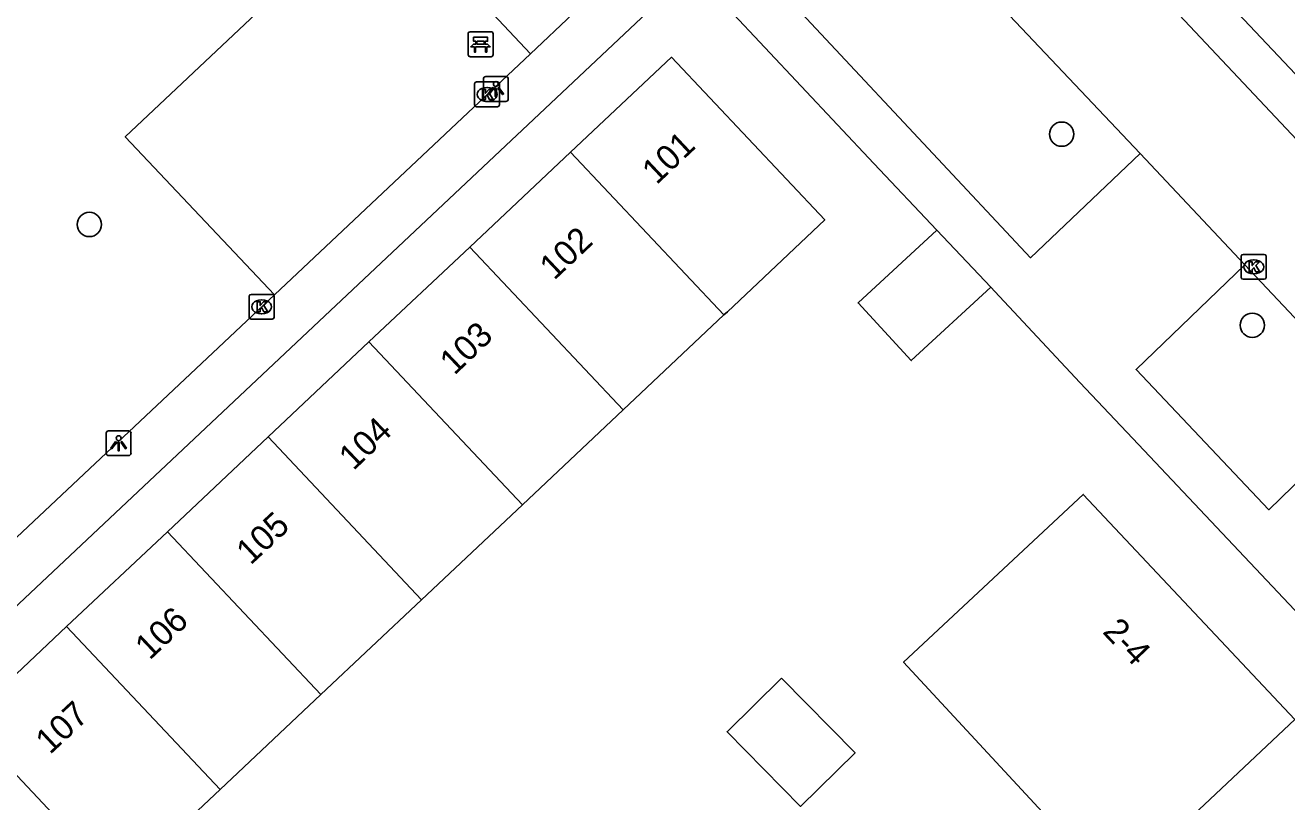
# Model space of a CAD drawing. Extents: x 162542 to 163144, y 380786 to 381511.
# Drawn here: x 162904.1 to 162954.9, y 381310.2 to 381341.4 of the extents above; entities that cross this region are included whole.
import ezdxf

# ---------------------------------------------------------------- set-up
doc = ezdxf.new("R2010")
doc.units = 0
for name, color, linetype in [('IMGEO_Bank', 7, 'Continuous'), ('IMGEO_Boom', 7, 'Continuous'), ('IMGEO_Groenvoorziening', 7, 'Continuous'), ('IMGEO_Hek', 7, 'Continuous'), ('IMGEO_Kolk', 7, 'Continuous'), ('IMGEO_Lichtpunt', 7, 'Continuous'), ('IMGEO_Muur', 7, 'Continuous'), ('IMGEO_Pand', 7, 'Continuous'), ('IMGEO_Pand_nummerreeks', 7, 'Continuous'), ('IMGEO_Rijbaan_lokaal_open', 7, 'Continuous'), ('IMGEO_Voetpad_open', 7, 'Continuous')]:
    doc.layers.add(name, color=color, linetype=linetype)

msp = doc.modelspace()

# ---------------------------------------------------------------- linework, layer by layer
at = {"layer": 'IMGEO_Bank'}
for p, q in [((162921.935, 381340.232), (162921.935, 381341.073)), ((162921.935, 381341.073), (162921.935, 381340.232)), ((162922.01, 381341.157), (162922.851, 381341.157)), ((162922.851, 381341.157), (162922.01, 381341.157)), ((162922.935, 381341.082), (162922.935, 381340.241)), ((162922.935, 381340.241), (162922.935, 381341.082)), ((162922.632, 381340.555), (162922.239, 381340.555)), ((162922.244, 381340.663), (162922.244, 381340.769)), ((162922.288, 381340.769), (162922.288, 381340.663)), ((162922.576, 381340.775), (162922.294, 381340.775)), ((162922.294, 381340.657), (162922.576, 381340.657)), ((162922.582, 381340.663), (162922.582, 381340.769)), ((162922.626, 381340.769), (162922.626, 381340.663)), ((162922.86, 381340.157), (162922.019, 381340.157)), ((162922.019, 381340.157), (162922.86, 381340.157))]:
    msp.add_line(p, q, dxfattribs=at)
for points in [[(162922.238, 381340.775), (162922.152, 381340.775), (162922.152, 381340.936), (162922.715, 381340.936), (162922.715, 381340.775), (162922.632, 381340.775)], [(162922.182, 381340.555), (162922.04, 381340.555), (162922.152, 381340.657), (162922.238, 381340.657)], [(162922.232, 381340.548), (162922.232, 381340.341), (162922.189, 381340.341), (162922.189, 381340.548)], [(162922.632, 381340.657), (162922.715, 381340.657), (162922.827, 381340.555), (162922.688, 381340.555)], [(162922.682, 381340.548), (162922.682, 381340.341), (162922.638, 381340.341), (162922.638, 381340.548)]]:
    msp.add_lwpolyline(points, dxfattribs=at)
for centre, radius, start, end in [((162922.013, 381341.079), 0.0779, 92.4484, 184.2845), ((162922.013, 381341.079), 0.0779, 92.4484, 184.2845), ((162922.857, 381341.079), 0.0779, 2.4484, 94.2845), ((162922.857, 381341.079), 0.0779, 2.4484, 94.2845), ((162922.182, 381340.548), 0.00671, 2.8957, 87.1043), ((162922.239, 381340.548), 0.00671, 92.8957, 177.1043), ((162922.237, 381340.768), 0.00671, 2.8957, 87.1043), ((162922.237, 381340.664), 0.00671, 272.8957, 357.1043), ((162922.294, 381340.768), 0.00671, 92.8957, 177.1043), ((162922.294, 381340.664), 0.00671, 182.8957, 267.1043), ((162922.576, 381340.768), 0.00671, 2.8957, 87.1043), ((162922.576, 381340.664), 0.00671, 272.8957, 357.1043), ((162922.633, 381340.768), 0.00671, 92.8957, 177.1043), ((162922.633, 381340.664), 0.00671, 182.8957, 267.1043), ((162922.631, 381340.548), 0.00671, 2.8957, 87.1043), ((162922.688, 381340.548), 0.00671, 92.8957, 177.1043), ((162922.013, 381340.235), 0.0779, 182.4484, 274.2845), ((162922.013, 381340.235), 0.0779, 182.4484, 274.2845), ((162922.857, 381340.235), 0.0779, 272.4484, 4.2845), ((162922.857, 381340.235), 0.0779, 272.4484, 4.2845)]:
    msp.add_arc(centre, radius, start, end, dxfattribs=at)
at = {"layer": 'IMGEO_Boom'}
for centre in [(162945.808, 381337.039), (162906.699, 381333.405), (162953.48, 381329.35)]:
    msp.add_circle(centre, 0.489, dxfattribs=at)
at = {"layer": 'IMGEO_Groenvoorziening'}
msp.add_lwpolyline([(162924.439, 381340.275), (162918.45, 381346.658), (162908.14, 381336.93), (162914.139, 381330.573)], dxfattribs=at)
at = {"layer": 'IMGEO_Hek'}
msp.add_lwpolyline([(162946.542, 381327.046), (162943.123, 381330.71)], dxfattribs=at)
at = {"layer": 'IMGEO_Kolk'}
for p, q in [((162922.194, 381338.213), (162922.194, 381339.065)), ((162922.269, 381339.139), (162923.121, 381339.139)), ((162922.682, 381338.919), (162922.707, 381338.919)), ((162923.195, 381339.065), (162923.195, 381338.213)), ((162922.705, 381338.359), (162922.68, 381338.359)), ((162923.121, 381338.139), (162922.269, 381338.139)), ((162953.034, 381331.273), (162953.034, 381332.125)), ((162953.109, 381332.199), (162953.961, 381332.199)), ((162953.522, 381331.979), (162953.547, 381331.979)), ((162954.035, 381332.125), (162954.035, 381331.273)), ((162953.545, 381331.419), (162953.52, 381331.419)), ((162953.961, 381331.199), (162953.109, 381331.199)), ((162913.128, 381329.667), (162913.128, 381330.519)), ((162913.203, 381330.593), (162914.055, 381330.593)), ((162913.616, 381330.373), (162913.641, 381330.373)), ((162914.129, 381330.519), (162914.129, 381329.667)), ((162913.639, 381329.813), (162913.614, 381329.813)), ((162914.055, 381329.593), (162913.203, 381329.593))]:
    msp.add_line(p, q, dxfattribs=at)
for points in [[(162922.194, 381338.213), (162922.194, 381339.065)], [(162922.269, 381339.139), (162923.121, 381339.139)], [(162922.515, 381338.839), (162922.638, 381338.839), (162922.638, 381338.688), (162922.768, 381338.839), (162922.932, 381338.839), (162922.786, 381338.688), (162922.939, 381338.439), (162922.787, 381338.439), (162922.702, 381338.603), (162922.638, 381338.536), (162922.638, 381338.439), (162922.515, 381338.439), (162922.515, 381338.839)], [(162923.195, 381339.065), (162923.195, 381338.213)], [(162923.121, 381338.139), (162922.269, 381338.139)], [(162953.034, 381331.273), (162953.034, 381332.125)], [(162953.109, 381332.199), (162953.961, 381332.199)], [(162953.355, 381331.899), (162953.478, 381331.899), (162953.478, 381331.748), (162953.608, 381331.899), (162953.772, 381331.899), (162953.626, 381331.748), (162953.779, 381331.499), (162953.627, 381331.499), (162953.542, 381331.663), (162953.478, 381331.596), (162953.478, 381331.499), (162953.355, 381331.499), (162953.355, 381331.899)], [(162954.035, 381332.125), (162954.035, 381331.273)], [(162953.961, 381331.199), (162953.109, 381331.199)], [(162913.128, 381329.667), (162913.128, 381330.519)], [(162913.203, 381330.593), (162914.055, 381330.593)], [(162913.449, 381330.293), (162913.572, 381330.293), (162913.572, 381330.142), (162913.702, 381330.293), (162913.866, 381330.293), (162913.72, 381330.142), (162913.873, 381329.893), (162913.721, 381329.893), (162913.636, 381330.057), (162913.572, 381329.99), (162913.572, 381329.893), (162913.449, 381329.893), (162913.449, 381330.293)], [(162914.129, 381330.519), (162914.129, 381329.667)], [(162914.055, 381329.593), (162913.203, 381329.593)]]:
    msp.add_lwpolyline(points, dxfattribs=at)
for centre, start, end in [((162922.271, 381339.063), 91.552, 178.448), ((162922.271, 381339.063), 91.552, 178.448), ((162923.119, 381339.063), 1.552, 88.448), ((162923.119, 381339.063), 1.552, 88.448), ((162922.271, 381338.215), 181.552, 268.448), ((162922.271, 381338.215), 181.552, 268.448), ((162923.119, 381338.215), 271.552, 358.448), ((162923.119, 381338.215), 271.552, 358.448), ((162953.111, 381332.123), 91.552, 178.448), ((162953.111, 381332.123), 91.552, 178.448), ((162953.959, 381332.123), 1.552, 88.448), ((162953.959, 381332.123), 1.552, 88.448), ((162953.111, 381331.275), 181.552, 268.448), ((162953.111, 381331.275), 181.552, 268.448), ((162953.959, 381331.275), 271.552, 358.448), ((162953.959, 381331.275), 271.552, 358.448), ((162913.205, 381330.517), 91.552, 178.448), ((162913.205, 381330.517), 91.552, 178.448), ((162914.053, 381330.517), 1.552, 88.448), ((162914.053, 381330.517), 1.552, 88.448), ((162913.205, 381329.669), 181.552, 268.448), ((162913.205, 381329.669), 181.552, 268.448), ((162914.053, 381329.669), 271.552, 358.448), ((162914.053, 381329.669), 271.552, 358.448)]:
    msp.add_arc(centre, 0.0765, start, end, dxfattribs=at)
for centre, major_axis, ratio, start_param, end_param in [((162922.681, 381338.639), (-0.387, 0.002), 0.722429, 4.712389, 7.853982), ((162922.706, 381338.639), (-0.39, 0.002), 0.717154, 1.570796, 4.712389), ((162953.521, 381331.699), (-0.387, 0.002), 0.722429, 4.712389, 7.853982), ((162953.546, 381331.699), (-0.39, 0.002), 0.717154, 1.570796, 4.712389), ((162913.615, 381330.093), (-0.387, 0.002), 0.722429, 4.712389, 7.853982), ((162913.64, 381330.093), (-0.39, 0.002), 0.717154, 1.570796, 4.712389)]:
    msp.add_ellipse(centre, major_axis=major_axis, ratio=ratio, start_param=start_param, end_param=end_param, dxfattribs=at)
at = {"layer": 'IMGEO_Lichtpunt'}
for p, q in [((162923.451, 381339.355), (162922.643, 381339.355)), ((162923.451, 381339.355), (162922.643, 381339.355)), ((162922.549, 381339.26), (162922.549, 381338.453)), ((162922.549, 381339.26), (162922.549, 381338.453)), ((162923.545, 381338.453), (162923.545, 381339.26)), ((162923.545, 381338.453), (162923.545, 381339.26)), ((162922.643, 381338.359), (162923.451, 381338.359)), ((162922.643, 381338.359), (162923.451, 381338.359)), ((162907.376, 381325.006), (162907.376, 381324.199)), ((162907.376, 381325.006), (162907.376, 381324.199)), ((162908.278, 381325.101), (162907.47, 381325.101)), ((162908.278, 381325.101), (162907.47, 381325.101)), ((162908.372, 381324.199), (162908.372, 381325.006)), ((162908.372, 381324.199), (162908.372, 381325.006)), ((162907.47, 381324.105), (162908.278, 381324.105)), ((162907.47, 381324.105), (162908.278, 381324.105))]:
    msp.add_line(p, q, dxfattribs=at)
for points in [[(162922.923, 381338.924), (162922.962, 381338.896), (162922.774, 381338.634), (162922.736, 381338.661), (162922.923, 381338.924)], [(162923.025, 381338.876), (162923.072, 381338.876), (162923.072, 381338.554), (162923.025, 381338.554), (162923.025, 381338.876)], [(162923.135, 381338.896), (162923.173, 381338.923), (162923.36, 381338.661), (162923.321, 381338.633), (162923.135, 381338.896)], [(162907.75, 381324.67), (162907.789, 381324.642), (162907.601, 381324.38), (162907.563, 381324.407), (162907.75, 381324.67)], [(162907.852, 381324.622), (162907.899, 381324.622), (162907.899, 381324.3), (162907.852, 381324.3), (162907.852, 381324.622)], [(162907.962, 381324.642), (162908, 381324.669), (162908.187, 381324.407), (162908.148, 381324.379), (162907.962, 381324.642)]]:
    msp.add_lwpolyline(points, dxfattribs=at)
for centre in [(162923.048, 381339.058), (162907.875, 381324.804)]:
    msp.add_circle(centre, 0.0994, dxfattribs=at)
for centre, start, end in [((162922.643, 381339.26), 90, 180), ((162922.643, 381339.26), 90, 180), ((162923.451, 381339.26), 0, 90), ((162923.451, 381339.26), 0, 90), ((162922.643, 381338.453), 180, 270), ((162922.643, 381338.453), 180, 270), ((162923.451, 381338.453), 270, 0), ((162923.451, 381338.453), 270, 360), ((162907.47, 381325.006), 90, 180), ((162907.47, 381325.006), 90, 180), ((162908.278, 381325.006), 0, 90), ((162908.278, 381325.006), 0, 90), ((162907.47, 381324.199), 180, 270), ((162907.47, 381324.199), 180, 270), ((162908.278, 381324.199), 270, 0), ((162908.278, 381324.199), 270, 360)]:
    msp.add_arc(centre, 0.0946, start, end, dxfattribs=at)
at = {"layer": 'IMGEO_Muur'}
for points in [[(162940.788, 381333.18), (162938.258, 381335.857)], [(162943.123, 381330.71), (162942.956, 381330.887)], [(162948.902, 381324.556), (162946.542, 381327.046)]]:
    msp.add_lwpolyline(points, dxfattribs=at)
at = {"layer": 'IMGEO_Pand'}
for points in [[(162932.225, 381329.766), (162932.362, 381329.894), (162936.277, 381333.59), (162930.11, 381340.134), (162926.056, 381336.316)], [(162926.056, 381336.316), (162922.001, 381332.498)], [(162926.056, 381336.316), (162932.225, 381329.766)], [(162940.788, 381333.18), (162937.622, 381330.249), (162939.759, 381327.928), (162942.956, 381330.887)], [(162940.788, 381333.18), (162942.956, 381330.887)], [(162922.001, 381332.498), (162917.946, 381328.679)], [(162928.171, 381325.946), (162922.001, 381332.498)], [(162928.171, 381325.946), (162932.225, 381329.766)], [(162917.946, 381328.679), (162913.891, 381324.86)], [(162917.946, 381328.679), (162924.117, 381322.127)], [(162924.117, 381322.127), (162928.171, 381325.946)], [(162913.891, 381324.86), (162909.837, 381321.042)], [(162920.063, 381318.307), (162913.891, 381324.86)], [(162920.063, 381318.307), (162924.117, 381322.127)], [(162947.928, 381306.647), (162955.186, 381313.487), (162946.678, 381322.545), (162939.448, 381315.791), (162947.928, 381306.647)], [(162909.837, 381321.042), (162905.782, 381317.223)], [(162909.837, 381321.042), (162916.008, 381314.488)], [(162916.008, 381314.488), (162920.063, 381318.307)], [(162905.782, 381317.223), (162901.726, 381313.405)], [(162911.954, 381310.668), (162905.782, 381317.223)], [(162934.543, 381315.151), (162932.348, 381312.991), (162935.302, 381309.988), (162937.497, 381312.148), (162934.543, 381315.151)], [(162911.954, 381310.668), (162916.008, 381314.488)], [(162901.726, 381313.405), (162907.9, 381306.849)], [(162907.9, 381306.849), (162911.954, 381310.668)]]:
    msp.add_lwpolyline(points, dxfattribs=at)
at = {"layer": 'IMGEO_Rijbaan_lokaal_open'}
for points in [[(162936.553, 381349.389), (162948.968, 381336.257)], [(162948.18, 381344.36), (162973.747, 381317.179), (162973.776, 381317.148)], [(162948.968, 381336.257), (162953.184, 381331.783)], [(162953.184, 381331.783), (162958.484, 381326.143)]]:
    msp.add_lwpolyline(points, dxfattribs=at)
at = {"layer": 'IMGEO_Voetpad_open'}
for points in [[(162948.968, 381336.257), (162944.555, 381332.065), (162932.201, 381345.269), (162936.553, 381349.389)], [(162975.118, 381318.395), (162975.041, 381318.477), (162949.455, 381345.574)], [(162929.552, 381345.117), (162924.439, 381340.275)], [(162873.818, 381289.875), (162930.94, 381343.649)], [(162930.94, 381343.649), (162938.258, 381335.857), (162940.788, 381333.18)], [(162924.439, 381340.275), (162914.139, 381330.573)], [(162958.484, 381326.143), (162954.15, 381321.923), (162948.805, 381327.563), (162953.184, 381331.783)], [(162942.956, 381330.887), (162943.123, 381330.71), (162946.542, 381327.046), (162948.902, 381324.556), (162959.44, 381313.384)], [(162914.139, 381330.573), (162901.06, 381318.269), (162897.045, 381319.956), (162887.377, 381312.568), (162883.712, 381314.744)]]:
    msp.add_lwpolyline(points, dxfattribs=at)

# ---------------------------------------------------------------- texts
at = {"layer": 'IMGEO_Pand_nummerreeks'}
for s, rotation, p in [('101', 43.3252, (162929.513, 381334.979)), ('102', 43.3634, (162925.394, 381331.133)), ('103', 43.698, (162921.382, 381327.311)), ('104', 43.6831, (162917.323, 381323.477)), ('105', 43.0694, (162913.185, 381319.674)), ('106', 43.3634, (162909.121, 381315.846)), ('2-4', 313.4306, (162947.419, 381316.989)), ('107', 43.0251, (162905.111, 381312.049))]:
    msp.add_text(s, height=1, rotation=rotation, dxfattribs=at).set_placement(p)

doc.saveas('drawing.dxf')
